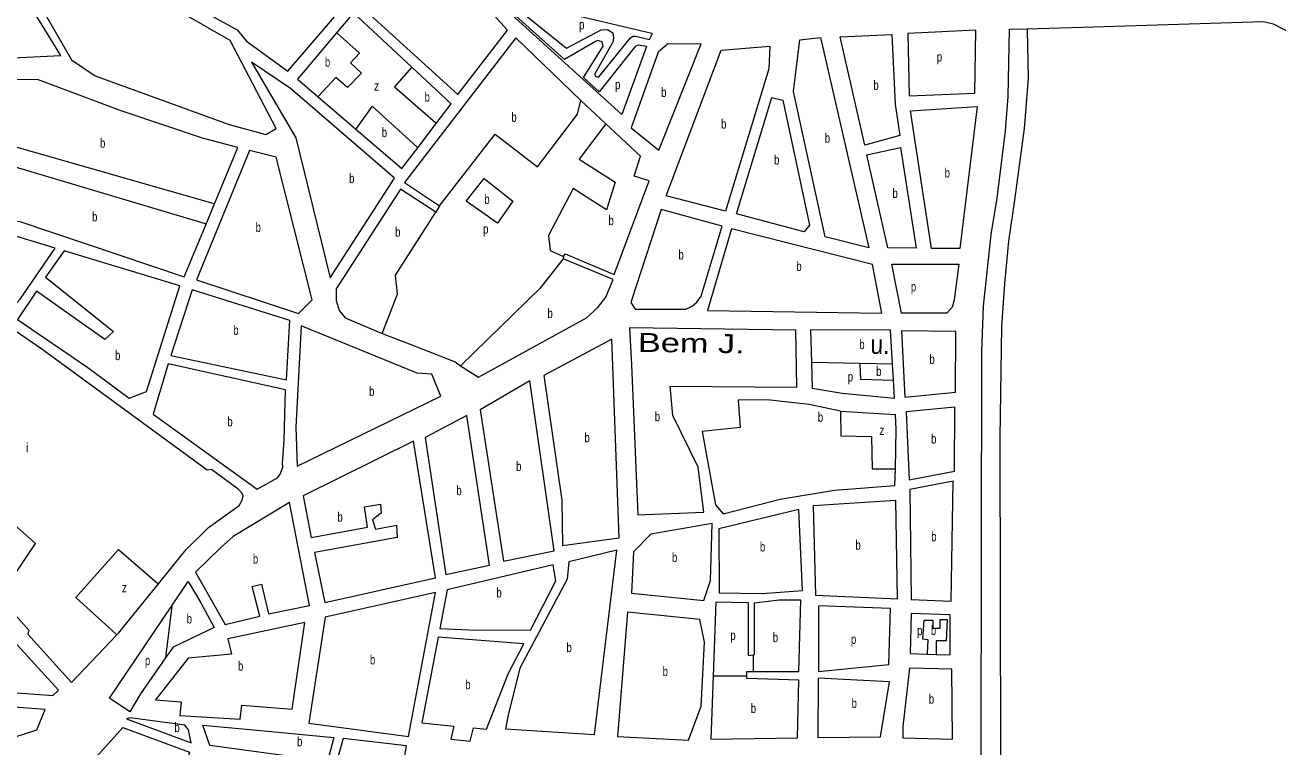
# Model space of a CAD drawing. Extents: x 639657 to 671642, y 222838 to 252123.
# Drawn here: x 648393 to 649712, y 240424 to 241184 of the extents above; entities that cross this region are included whole.
import ezdxf
from ezdxf.enums import TextEntityAlignment as Align

# ---------------------------------------------------------------- set-up
doc = ezdxf.new("R2010")
doc.units = 0
doc.header["$LTSCALE"] = 4
for name, color, linetype, lineweight in [('1', 7, 'Continuous', 13), ('21', 7, 'Continuous', 13), ('5', 7, 'Continuous', 13)]:
    doc.layers.add(name, color=color, linetype=linetype, lineweight=lineweight)
doc.layers.add('22', color=7, linetype='Continuous')
doc.layers.add('7', color=7, linetype='Continuous')

msp = doc.modelspace()

# ---------------------------------------------------------------- linework, layer by layer
at = {"layer": '1'}
for p, q in [((649447.729, 241180.362), (649517.573, 241182.519)), ((648841.74, 241101.4), (648800.268, 241140.014)), ((648406.25, 241126.75), (648382.422, 241126.464)), ((649004.48, 241080.24), (648978.12, 241104.78)), ((649040.7, 241046.22), (649004.48, 241080.24)), ((648829.48, 240993.79), (648825.38, 240987.13)), ((648959.73, 240940.46), (648959.29, 240938.1)), ((649012.08, 240916.29), (648959.29, 240938.1)), ((649251.25, 240777.88), (649309.136, 240774.326)), ((649120.02, 240576.75), (649117.297, 240498.68)), ((648587.699, 240425.661), (648580.085, 240447.247))]:
    msp.add_line(p, q, dxfattribs=at)
for points in [[(648744.28, 241324.35), (648499.27, 241439.75), (648490.88, 241435.69), (648449.58, 241300.68), (648449.78, 241297.02), (648466.29, 241280.88), (648547.33, 241217.56), (648616.4, 241179.19), (648626.04, 241167.14), (648669.78, 241135.68), (648802.62, 241290.72)], [(648412.64, 241303.11), (648366.63, 241278.29), (648441.94, 241147.52), (648466.82, 241130.93), (648607.81, 241079.52), (648646.45, 241069.13), (648657.41, 241075.34), (648609.08, 241167.81), (648540.01, 241207.69), (648484.26, 241250.55), (648427.89, 241302.65)], [(648855.97, 241228.54), (648806.03, 241275.03), (648745.1, 241205.13), (648848.63, 241111.05), (648900.96, 241178.83)], [(649053.342, 241175.13), (649052.695, 241175.283), (648939.33, 241202.028), (648910.491, 241211.645), (648909.507, 241202.567), (648962.96, 241159.841), (648999.443, 241179.365), (649005.959, 241179.642), (649011.594, 241175.994), (649012.453, 241170.876), (649011.887, 241166.066), (648992.938, 241132.96), (648993.031, 241130.559), (648996.511, 241129.398), (648999.16, 241132.111), (649030.157, 241170.687), (649032.975, 241172.511), (649035.626, 241172.511), (649050.35, 241169.178), (649053.108, 241174.665)], [(649201.92, 241114.21), (649208.47, 241168.76), (649230.17, 241171.07), (649281.25, 240949.71), (649235.31, 240961.4)], [(649276.96, 241057.78), (649251, 241171.89), (649305.34, 241174.14), (649308.84, 241100.89), (649313.92, 241068.02)], [(649322.213, 241175.308), (649323.641, 241109.606), (649392.842, 241112.404), (649393.61, 241178.69)], [(649060.26, 241052.63), (649104.52, 241164.45), (649069.3, 241164.1), (649059.4, 241155.74), (649031.1, 241075.89)], [(649067.89, 241004.27), (649125.77, 241157.75), (649176.89, 241161.95), (649175.77, 241138.32), (649130.14, 240988.47)], [(648782.08, 241023.1), (648672.54, 241117.42), (648631.29, 241145.264), (648678.01, 241065.41), (648714.2, 240918.16)], [(649141.73, 240985.65), (649179.14, 241108.03), (649190.73, 241105.21), (649218.8, 240973.47), (649212.99, 240966.6)], [(649347.18, 240948.94), (649325.14, 241093.77), (649395.16, 241098.35), (649376.81, 240949.09)], [(648657.56, 241045.05), (648629.23, 241052.19), (648573.74, 240915.85), (648680.83, 240880.62), (648695.25, 240894.99)], [(649301.22, 240949.67), (649279.09, 241047.46), (649314.54, 241055.34), (649330.86, 240949.18)], [(649126.88, 240972.58), (649062.49, 240989.89), (649030.5, 240892.19), (649035.21, 240885.09), (649088.47, 240884.99), (649095.13, 240888.2), (649100.08, 240892.49), (649104.82, 240898.92)], [(649284.86, 240932.09), (649136.54, 240969.76), (649111.23, 240883.65), (649294.63, 240880.93)], [(648424.76, 240949.45), (648376.47, 240963.94), (648336.61, 240908.35), (648375.43, 240881.85), (648387.91, 240895.58)], [(648555.9, 240909.65), (648434.42, 240946.64), (648414.6, 240918.74), (648486.246, 240861.682), (648477.159, 240853.29), (648405.11, 240903.93), (648385.29, 240874.31), (648459.27, 240823.66), (648502.8, 240791.55), (648521.07, 240798.4)], [(649305.423, 240932.665), (649375.727, 240932.665), (649370.834, 240894.901), (649368.737, 240887.208), (649363.144, 240880.914), (649315.612, 240880.914)], [(648671.79, 240873.33), (648568.99, 240905.55), (648546.5, 240836.39), (648668.43, 240810.58)], [(648805.9, 240817.84), (648683.59, 240867.72), (648678.21, 240760.92), (648679.4, 240719.65), (648830.76, 240793.51), (648821.15, 240816.74)], [(649205.34, 240803.11), (649204.18, 240863.06), (649029.15, 240865.55), (649031.43, 240826.65), (649037.96, 240668.68), (649107.55, 240671.34), (649101.64, 240718.85), (649074.91, 240773.06), (649072.19, 240804.22)], [(649372.41, 240797.63), (649372.55, 240861.66), (649315.42, 240862.41), (649318.93, 240792.58)], [(649018.36, 240644.21), (649010.65, 240853.55), (648939.06, 240815.22), (648957.88, 240683.88), (648958.64, 240636.37)], [(648667.12, 240800.05), (648543.69, 240827.58), (648527.89, 240774.74), (648637.25, 240695.65), (648658.97, 240707.65), (648661.77, 240711.3), (648664.58, 240718.6), (648664.16, 240722.47), (648665.72, 240747.4)], [(648949.82, 240630.8), (648924.22, 240809.67), (648872.18, 240779.25), (648896.75, 240619.72)], [(648881.92, 240615.67), (648858.21, 240773.04), (648814.13, 240749.92), (648835.94, 240605.65)], [(649371.74, 240781.94), (649320.4, 240776.88), (649323.47, 240705.32), (649371.16, 240714.68)], [(648824.98, 240602.23), (648802.1, 240746.28), (648685.78, 240688.47), (648694.27, 240644.82), (648753.57, 240655.46), (648750.4, 240677.17), (648767.16, 240679.93), (648768, 240670.26), (648758.74, 240663.18), (648761.95, 240653.51), (648784.08, 240657.55), (648784.69, 240644.65), (648697.89, 240628.9), (648708.73, 240576.43)], [(649367.65, 240577.57), (649369.85, 240703.94), (649324.3, 240695.22), (649325.56, 240579.59)], [(648692.61, 240573.24), (648671.37, 240681.62), (648612.02, 240645.83), (648599.1, 240634.25), (648572.63, 240608.28), (648603.86, 240552.98), (648640.363, 240561.735), (648632.07, 240593.262), (648642.022, 240595.751), (648649.485, 240564.224)], [(649311.17, 240580.04), (649309.46, 240683.64), (649222.68, 240678.22), (649224.84, 240583.86)], [(649211.32, 240589.04), (649207.43, 240674.16), (649123.41, 240653.69), (649123.69, 240586.41), (649168.79, 240585.9)], [(649116.33, 240659.29), (649051.88, 240648.24), (649033.37, 240629.79), (649031.34, 240586.15), (649107.35, 240578.49), (649114.48, 240599.54)], [(648992.57, 240437.25), (649016.029, 240631.427), (648965.443, 240618.982), (648963.784, 240600.729), (648913.9, 240507.05), (648901.55, 240457.84), (648898.72, 240443.22)], [(648948.93, 240615.97), (648837.4, 240589.74), (648829.8, 240548.91), (648860.51, 240547.35), (648924.94, 240547.23), (648951.69, 240599.2)], [(648428.45, 240484.06), (648316.39, 240606.6), (648246.65, 240537.93), (648245.56, 240532.77), (648244.21, 240504.82), (648266.94, 240489.94), (648422.42, 240478.48)], [(648824.94, 240586.97), (648708.91, 240560.74), (648691.9, 240449.19), (648796.68, 240435.24)], [(649228.326, 240572.76), (649228.326, 240503.658), (649302.132, 240511.125), (649303.791, 240570.031)], [(649103.23, 240558.51), (649027.21, 240566.17), (649016.62, 240435.27), (649091.35, 240431.48), (649104.74, 240467.14), (649108.33, 240534.42)], [(648674.32, 240463.84), (648687.42, 240555.19), (648606.62, 240538.14), (648610.45, 240522.01), (648564.91, 240517.79), (648530.44, 240473.77), (648557.29, 240471.79), (648555.97, 240457.39), (648619.53, 240453.62), (648621.28, 240468.02)], [(648918.03, 240532.84), (648828.06, 240539.67), (648810.68, 240449.62), (648844.39, 240446.12), (648841.35, 240432.36), (648861.75, 240430.39), (648865, 240444.36), (648878.75, 240442.83), (648901.64, 240501.05)], [(649368.57, 240506), (649323.9, 240507.15), (649316.89, 240445.9), (649316.87, 240433.65), (649369.27, 240432.26)], [(649303.03, 240492.79), (649227.87, 240496.58), (649227.31, 240434.03), (649293.24, 240434.77)], [(648414.44, 240463.66), (648242.21, 240476.65), (648238.89, 240435.59), (648345.19, 240426.58), (648370.76, 240430.84), (648405.58, 240442.39)], [(648568.086, 240428.363), (648565.309, 240442.255), (648561.162, 240447.233), (648503.942, 240454.7), (648499.795, 240453.87)], [(648520.54, 240307.73), (648453.08, 240396.59), (648495.92, 240444.61), (648566.3, 240418.69), (648558.94, 240391.21), (648594.49, 240342.37)], [(648794.6, 240425.5), (648727.83, 240432.95), (648720.26, 240405.69), (648788.08, 240386.64)]]:
    msp.add_lwpolyline(points, close=True, dxfattribs=at)
for points in [[(649047.239, 241161.539), (649021.333, 241090.016), (648871.702, 241225.969)], [(648980.766, 241128.9), (649001.423, 241162.104), (649000.489, 241166.708), (648996.049, 241168.046), (648993.504, 241166.915), (648960.98, 241147.957), (648960.697, 241147.957), (648872.976, 241227.403)], [(648243.42, 241211.51), (648298.94, 241160.91), (648309.23, 241154.87), (648327.27, 241151.19), (648380.31, 241149.58), (648430.79, 241152.27), (648392.48, 241214.65)], [(648800.268, 241140.014), (648738.85, 241197.2), (648721.022, 241176.072)], [(649403.44, 240248.71), (649399.3, 240415.87), (649400.21, 240840.76), (649401.81, 240888.24), (649409.92, 240963.85), (649416.01, 241001.86), (649424.96, 241072.73), (649427.83, 241109.03), (649429.258, 241179.791), (649447.729, 241180.362)], [(649517.573, 241182.519), (649696.3, 241188.04), (649706.63, 241185.39), (649918.026, 241075.888)], [(648721.022, 241176.072), (648679.86, 241127.29), (648701.492, 241108.742), (648741.148, 241074.741)], [(648978.12, 241104.78), (648909.53, 241170.86), (648792.38, 241018.35), (648829.48, 240993.79)], [(649047.239, 241161.539), (649038.444, 241163.225), (649035.078, 241161.539), (648997.506, 241113.811), (648980.766, 241128.9)], [(648592.486, 240996.152), (648616.99, 241055.44), (648580.07, 241065.18), (648493.37, 241094.14), (648406.25, 241126.75)], [(648741.148, 241074.741), (648789.62, 241033.18), (648806.396, 241055.138), (648825.924, 241080.698), (648841.74, 241101.4)], [(648959.73, 240940.46), (648961.67, 240943.25), (649013.16, 240921.45), (649049.88, 241020.21), (649034.22, 241024.97), (649040.7, 241046.22)], [(648825.38, 240987.13), (648788.28, 241011.49), (648720.62, 240906.55), (648720.59, 240894.08), (648723.79, 240883.76), (648730, 240876.01), (648768.84, 240859.61)], [(648358.607, 240980.56), (648387.66, 240977.46), (648560.64, 240919.1), (648583.647, 240974.765), (648592.486, 240996.152)], [(648410.99, 240843.09), (648215.63, 240976.71), (648142.61, 240879.92), (648126.21, 240847.93), (648213.882, 240750.783)], [(648851.476, 240825.316), (648870.33, 240813.42), (648984.07, 240875.95), (648995.69, 240886.67), (649004.52, 240897.83), (649012.08, 240916.29)], [(649306.096, 240827.2), (649303.83, 240862.87), (649219.86, 240863.46), (649220.744, 240828.96)], [(648768.84, 240859.61), (648797.303, 240848.744), (648845.884, 240829.512), (648851.476, 240825.316)], [(648533.519, 240595.801), (648562.8, 240631.95), (648586.05, 240655.34), (648618.53, 240678.49), (648621.76, 240683.86), (648622.85, 240688.59), (648621.35, 240691.81), (648617.28, 240695.69), (648589.4, 240716.16), (648584.89, 240715.53), (648410.99, 240843.09)], [(649220.744, 240828.96), (649221.44, 240801.79), (649253, 240796.57), (649308.145, 240791.571)], [(649308.145, 240791.571), (649307.057, 240810.499), (649306.096, 240827.2)], [(649251.25, 240777.88), (649218.19, 240784.6), (649174.17, 240789.63), (649143.67, 240789.26), (649145.76, 240760.46), (649105.59, 240756.45), (649119.6, 240679.27), (649127.95, 240669.59), (649187.91, 240685.16), (649245.05, 240694.51), (649308.63, 240699.33), (649309.052, 240716.883)], [(649309.052, 240716.883), (649310.05, 240758.42), (649309.136, 240774.326)], [(648489.821, 240542.16), (648491.51, 240543.94), (648533.519, 240595.801)], [(648547.719, 240572.784), (648564.898, 240598.24), (648578.167, 240575.839), (648592.265, 240550.119), (648549.04, 240529.43), (648540.987, 240517.943)], [(648366.057, 240581.894), (648397.02, 240547.33), (648396.15, 240542.82), (648442.21, 240491.99), (648489.821, 240542.16)], [(648503.57, 240461.35), (648482.051, 240475.477), (648547.719, 240572.784)], [(649159.495, 240520.963), (649154.52, 240520.251), (649154.52, 240575.839), (649120.02, 240576.75)], [(649159.495, 240503.658), (649207.594, 240503.658), (649209.58, 240578.73), (649186.82, 240578.77), (649163.642, 240575.839), (649160.39, 240575.6), (649160.325, 240521.081), (649159.495, 240520.963)], [(649366.76, 240563.18), (649325.53, 240564.76), (649324.523, 240522.74), (649342.671, 240522.028), (649351.889, 240521.667)], [(649351.889, 240521.667), (649366.816, 240521.081), (649366.76, 240563.18)], [(648540.987, 240517.943), (648514.56, 240480.25), (648503.57, 240461.35)], [(649117.297, 240498.68), (649114.98, 240432.3), (649206.04, 240433.85), (649207.594, 240494.531), (649152.861, 240496.191), (649152.861, 240498.68)], [(649152.861, 240498.68), (649152.861, 240503.658), (649159.495, 240503.658)], [(648580.085, 240447.247), (648644.74, 240441.07), (648717.95, 240434.04), (648711.46, 240408.93), (648587.699, 240425.661)]]:
    msp.add_lwpolyline(points, dxfattribs=at)
at = {"layer": '21'}
msp.add_line((649306.096, 240827.2), (649271.456, 240827.915), dxfattribs=at)
for points in [[(648721.022, 241176.072), (648721.522, 241175.631), (648745.226, 241154.705), (648735.789, 241144.565), (648747.323, 241133.725), (648732.644, 241118.339), (648720.062, 241129.179), (648701.946, 241109.242), (648701.492, 241108.742)], [(648800.268, 241140.014), (648799.831, 241139.514), (648781.924, 241119.039), (648825.424, 241081.134), (648825.924, 241080.698)], [(648382.422, 241126.464), (648382.358, 241125.965), (648373.707, 241058.894), (648591.986, 240996.295), (648592.486, 240996.152)], [(648829.48, 240993.79), (648888.06, 241069.3), (648932.44, 241034.83), (648974.44, 241090.39), (648978.12, 241104.78)], [(648806.396, 241055.138), (648805.896, 241055.593), (648758.507, 241098.758), (648741.509, 241075.241), (648741.148, 241074.741)], [(649004.48, 241080.24), (648976.27, 241043.13), (649014.23, 241018.77), (649004.93, 240989.57), (648969.97, 241011.99), (648944.1, 240962.84), (648945.78, 240946.93), (648959.73, 240940.46)], [(648583.647, 240974.765), (648583.147, 240974.915), (648370.212, 241038.613), (648358.707, 240981.06), (648358.607, 240980.56)], [(648768.84, 240859.61), (648785.25, 240901.05), (648782.93, 240920.82), (648825.38, 240987.13)], [(648959.29, 240938.1), (648934.96, 240906.77), (648893.218, 240866.043), (648851.476, 240825.316)], [(649271.456, 240827.915), (649221.244, 240828.95), (649220.744, 240828.96)], [(649271.456, 240827.915), (649271.481, 240827.414), (649272.278, 240811.466), (649306.557, 240810.513), (649307.057, 240810.499)], [(649251.25, 240777.88), (649251.546, 240751.73), (649283.888, 240750.9), (649284.717, 240716.883), (649308.552, 240716.883), (649309.052, 240716.883)], [(648366.057, 240581.894), (648366.395, 240582.394), (648404.113, 240638.245), (648367.08, 240671.412), (648366.58, 240671.86)], [(648489.821, 240542.16), (648489.321, 240542.618), (648446.752, 240581.598), (648491.488, 240631.95), (648533.019, 240596.231), (648533.519, 240595.801)], [(648547.719, 240572.784), (648547.658, 240572.284), (648541.048, 240518.444), (648540.987, 240517.943)], [(649342.671, 240522.028), (649342.702, 240522.528), (649343.596, 240536.845), (649337.791, 240537.674), (649339.45, 240557.586), (649348.572, 240557.586), (649348.572, 240549.29), (649356.036, 240549.29), (649356.036, 240558.416), (649363.643, 240558.416)], [(649363.643, 240558.416), (649362.67, 240536.015), (649351.889, 240536.015), (649351.889, 240522.167), (649351.889, 240521.667)], [(649159.495, 240520.963), (649159.495, 240520.462), (649159.495, 240504.158), (649159.495, 240503.658)], [(649152.861, 240498.68), (649152.361, 240498.68), (649117.796, 240498.68), (649117.297, 240498.68)]]:
    msp.add_lwpolyline(points, dxfattribs=at)
msp.add_lwpolyline([(648906.442, 240998.886), (648890.271, 240975.673), (648857.417, 240998.751), (648876.291, 241022.529)], close=True, dxfattribs=at)
at = {"layer": '5'}
for p, q in [((649448.7, 241128.31), (649444.73, 241075.48)), ((649444.73, 241075.48), (649434.48, 240999.89)), ((649434.48, 240999.89), (649427.94, 240956.72)), ((649427.94, 240956.72), (649423.98, 240912.26)), ((649423.98, 240912.26), (649420.67, 240866.72)), ((649420.67, 240866.72), (649419.13, 240749.83)), ((649419.13, 240749.83), (649419.7, 240415.4))]:
    msp.add_line(p, q, dxfattribs=at)
msp.add_lwpolyline([(649447.729, 241180.362), (649447.749, 241179.29), (649448.7, 241128.31)], dxfattribs=at)

# ---------------------------------------------------------------- texts
at = {"layer": '22'}
for s, width, p in [('Bem J.', 1.35, (649094.163, 240839.391)), ('u.', 0.9, (649292.68, 240837.994))]:
    msp.add_text(s, height=20, rotation=359.15, dxfattribs=dict(at, width=width)).set_placement(p, align=Align.CENTER)
at = {"layer": '7'}
for s, width, p in [('p', 0.75, (648976.272, 241179.721)), ('p', 0.75, (649352.631, 241145.763)), ('b', 0.75, (648708.725, 241140.366)), ('b', 0.75, (649285.922, 241115.96)), ('z', 0.8, (648760.451, 241115.19)), ('b', 0.75, (648813.575, 241103.651)), ('p', 0.75, (649014.06, 241116.709)), ('b', 0.75, (649062.531, 241108.54)), ('b', 0.75, (648904.933, 241082.325)), ('b', 0.75, (648768.49, 241066.237)), ('b', 0.75, (649125.598, 241075.21)), ('b', 0.75, (648472.051, 241055.094)), ('b', 0.75, (649234.695, 241060.39)), ('b', 0.75, (649181.36, 241037.315)), ('b', 0.75, (649360.894, 241023.645)), ('b', 0.75, (648734.179, 241017.79)), ('b', 0.75, (649306.009, 241002.26)), ('b', 0.75, (648876.468, 240995.95)), ('b', 0.75, (648463.663, 240977.468)), ('b', 0.75, (649007.181, 240973.571)), ('b', 0.75, (648635.814, 240966.405)), ('b', 0.75, (648782.615, 240961.425)), ('p', 0.75, (648875.213, 240964.635)), ('b', 0.75, (649080.836, 240937.44)), ('b', 0.75, (649204.817, 240925.345)), ('p', 0.75, (649325.37, 240903.792)), ('b', 0.75, (648942.935, 240875.76)), ('b', 0.75, (648612.261, 240858.065)), ('b', 0.75, (649271.079, 240843.022)), ('b', 0.75, (648487.859, 240831.445)), ('b', 0.75, (649344.825, 240827.495)), ('b', 0.75, (649288.864, 240814.785)), ('p', 0.75, (649259.009, 240808.977)), ('b', 0.75, (648755.274, 240793.685)), ('b', 0.75, (648606.068, 240761.615)), ('b', 0.75, (649055.866, 240767.115)), ('b', 0.75, (649227.452, 240766.525)), ('z', 0.8, (649292.181, 240752.559)), ('b', 0.75, (648981.889, 240744.96)), ('b', 0.75, (649346.618, 240743.63)), ('b', 0.75, (648909.968, 240714.695)), ('b', 0.75, (648847.054, 240689.345)), ('b', 0.75, (648721.882, 240661.355)), ('b', 0.75, (649166.478, 240630.03)), ('b', 0.75, (649267.028, 240631.84)), ('b', 0.75, (649346.822, 240640.755)), ('b', 0.75, (648632.899, 240617.3)), ('b', 0.75, (649073.971, 240618.89)), ('z', 0.8, (648494.957, 240586.927)), ('b', 0.75, (648889.258, 240581.6)), ('b', 0.75, (648563.239, 240554.245)), ('p', 0.75, (649331.986, 240541.823)), ('b', 0.75, (649346.438, 240542.007)), ('b', 0.75, (648962.98, 240523.97)), ('p', 0.75, (649135.446, 240536.845)), ('b', 0.75, (649180.078, 240534.574)), ('p', 0.75, (649262.326, 240532.697)), ('b', 0.75, (648756.076, 240511.105)), ('p', 0.75, (648519.287, 240510.296)), ('b', 0.75, (648617.283, 240504.405)), ('b', 0.75, (649064.096, 240498.825)), ('b', 0.75, (648856.428, 240485.03)), ('b', 0.75, (649344.264, 240469.705)), ('b', 0.75, (649156.858, 240459.904)), ('b', 0.75, (649262.991, 240465.305)), ('b', 0.75, (648550.382, 240439.766)), ('b', 0.75, (648679.428, 240425))]:
    msp.add_text(s, height=10, dxfattribs=dict(at, width=width)).set_placement(p)
msp.add_text('i', height=10, dxfattribs=at).set_placement((648393.973, 240734.35))

doc.saveas('drawing.dxf')
